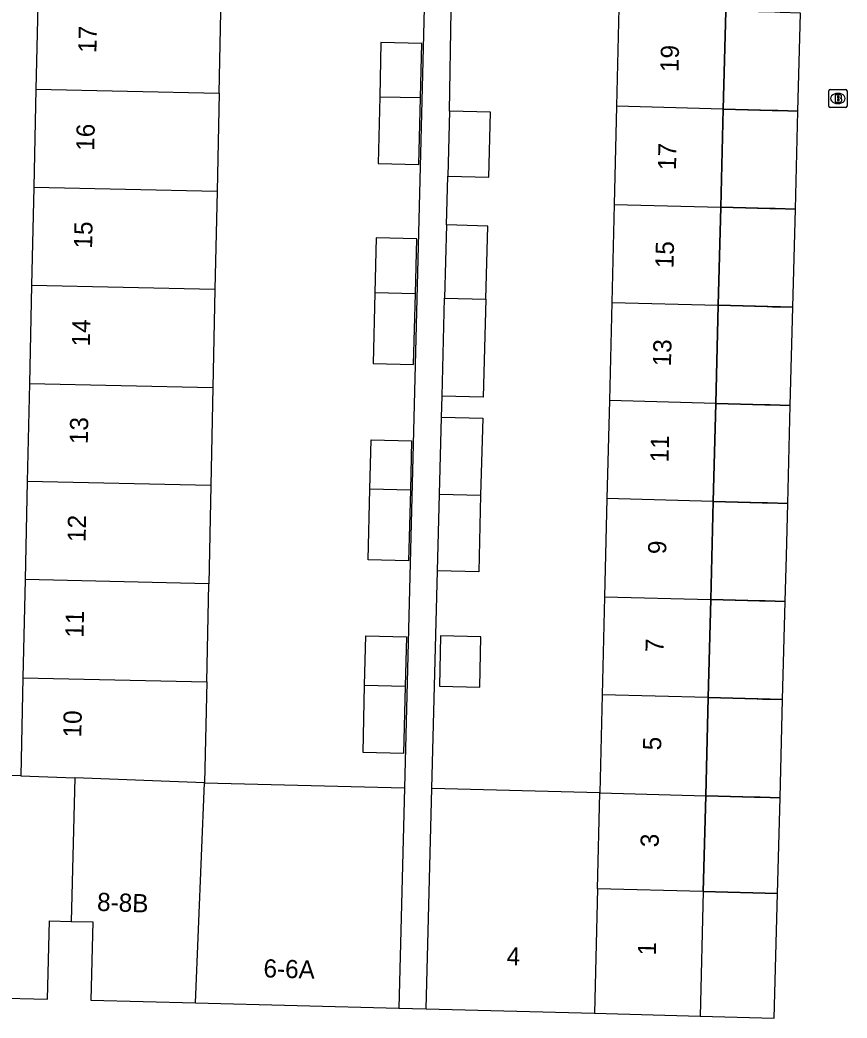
# Model space of a CAD drawing. Extents: x 160026 to 161302, y 384757 to 385701.
# Drawn here: x 160599.1 to 160644.6, y 384914.6 to 384969.5 of the extents above; entities that cross this region are included whole.
import ezdxf

# ---------------------------------------------------------------- set-up
doc = ezdxf.new("R2010")
doc.units = 0
for name, color, linetype in [('IMGEO_Brandkraan', 7, 'Continuous'), ('IMGEO_Pand', 7, 'Continuous'), ('IMGEO_Pand_nummerreeks', 7, 'Continuous'), ('IMGEO_Pand_overbouw', 7, 'Continuous'), ('IMGEO_Parkeervlak_open', 7, 'Continuous'), ('IMGEO_Voetpad_open', 7, 'Continuous')]:
    doc.layers.add(name, color=color, linetype=linetype)

msp = doc.modelspace()

# ---------------------------------------------------------------- linework, layer by layer
at = {"layer": 'IMGEO_Brandkraan'}
for p, q in [((160643.641, 384964.737), (160643.641, 384965.589)), ((160643.716, 384965.663), (160644.568, 384965.663)), ((160644.129, 384965.443), (160644.154, 384965.443)), ((160644.642, 384965.589), (160644.642, 384964.737)), ((160644.152, 384964.883), (160644.127, 384964.883)), ((160644.568, 384964.663), (160643.716, 384964.663))]:
    msp.add_line(p, q, dxfattribs=at)
for points in [[(160643.641, 384964.737), (160643.641, 384965.589)], [(160643.716, 384965.663), (160644.568, 384965.663)], [(160644.642, 384965.589), (160644.642, 384964.737)], [(160643.989, 384965.363), (160643.989, 384964.963), (160644.202, 384964.963)], [(160644.22, 384965.363), (160643.989, 384965.363)], [(160644.168, 384965.282), (160644.114, 384965.282), (160644.114, 384965.206)], [(160644.114, 384965.206), (160644.167, 384965.206)], [(160644.176, 384965.13), (160644.114, 384965.13), (160644.114, 384965.049)], [(160644.114, 384965.049), (160644.176, 384965.049)], [(160644.568, 384964.663), (160643.716, 384964.663)]]:
    msp.add_lwpolyline(points, dxfattribs=at)
for centre, radius, start, end in [((160643.718, 384965.587), 0.0765, 91.552, 178.448), ((160643.718, 384965.587), 0.0765, 91.552, 178.448), ((160644.566, 384965.587), 0.0765, 1.552, 88.448), ((160644.566, 384965.587), 0.0765, 1.552, 88.448), ((160644.169, 384965.244), 0.0379, 267.8285, 90.9355), ((160644.177, 384965.089), 0.0404, 269.8759, 90.5077), ((160644.208, 384965.214), 0.251, 268.6676, 293.5347), ((160644.224, 384965.218), 0.145, 59.4692, 91.5367), ((160644.249, 384965.265), 0.0922, 285.5137, 58.1501), ((160644.254, 384965.073), 0.105, 301.3115, 78.989), ((160643.718, 384964.739), 0.0765, 181.552, 268.448), ((160643.718, 384964.739), 0.0765, 181.552, 268.448), ((160644.566, 384964.739), 0.0765, 271.552, 358.448), ((160644.566, 384964.739), 0.0765, 271.552, 358.448)]:
    msp.add_arc(centre, radius, start, end, dxfattribs=at)
for centre, major_axis, ratio, start_param, end_param in [((160644.128, 384965.163), (-0.387, 0.002), 0.722429, 4.712389, 7.853982), ((160644.153, 384965.163), (-0.39, 0.002), 0.717154, 1.570796, 4.712389)]:
    msp.add_ellipse(centre, major_axis=major_axis, ratio=ratio, start_param=start_param, end_param=end_param, dxfattribs=at)
at = {"layer": 'IMGEO_Pand'}
for points in [[(160600.134, 384971.074), (160600.015, 384965.676)], [(160610.093, 384965.454), (160610.206, 384970.852)], [(160632.089, 384970.132), (160631.958, 384964.734)], [(160637.835, 384964.578), (160637.973, 384969.976)], [(160621.178, 384965.209), (160621.256, 384968.189), (160619, 384968.241), (160618.932, 384965.259)], [(160600.015, 384965.676), (160599.896, 384960.277)], [(160600.015, 384965.676), (160610.093, 384965.454)], [(160610.093, 384965.454), (160609.979, 384960.055)], [(160618.932, 384965.259), (160618.848, 384961.578), (160621.082, 384961.527), (160621.178, 384965.209)], [(160618.932, 384965.259), (160621.178, 384965.209)], [(160622.767, 384964.461), (160622.674, 384960.891)], [(160622.674, 384960.891), (160624.94, 384960.831), (160625.033, 384964.402), (160622.767, 384964.461)], [(160631.958, 384964.734), (160631.827, 384959.336)], [(160637.835, 384964.578), (160631.958, 384964.734)], [(160637.697, 384959.18), (160637.835, 384964.578)], [(160599.896, 384960.277), (160599.777, 384954.878)], [(160599.896, 384960.277), (160609.979, 384960.055)], [(160609.979, 384960.055), (160609.866, 384954.656)], [(160631.827, 384959.336), (160631.696, 384953.937)], [(160631.827, 384959.336), (160637.697, 384959.18)], [(160637.559, 384953.782), (160637.697, 384959.18)], [(160622.604, 384958.202), (160622.5, 384954.18)], [(160624.766, 384954.12), (160624.87, 384958.142), (160622.604, 384958.202)], [(160620.897, 384954.414), (160620.976, 384957.434), (160618.734, 384957.485), (160618.665, 384954.462)], [(160599.777, 384954.878), (160599.657, 384949.48)], [(160609.866, 384954.656), (160599.777, 384954.878)], [(160609.866, 384954.656), (160609.753, 384949.257)], [(160618.665, 384954.462), (160618.575, 384950.573), (160620.796, 384950.522), (160620.897, 384954.414)], [(160620.897, 384954.414), (160618.665, 384954.462)], [(160622.359, 384948.784), (160622.5, 384954.18)], [(160624.766, 384954.12), (160624.625, 384948.724), (160622.359, 384948.784)], [(160622.5, 384954.18), (160624.766, 384954.12)], [(160631.696, 384953.937), (160631.565, 384948.539)], [(160631.696, 384953.937), (160637.559, 384953.782)], [(160637.421, 384948.383), (160637.559, 384953.782)], [(160599.657, 384949.48), (160599.538, 384944.081)], [(160599.657, 384949.48), (160609.753, 384949.257)], [(160609.753, 384949.257), (160609.639, 384943.858)], [(160631.565, 384948.539), (160631.434, 384943.14)], [(160637.421, 384948.383), (160631.565, 384948.539)], [(160637.282, 384942.985), (160637.421, 384948.383)], [(160622.219, 384943.384), (160622.329, 384947.627)], [(160622.329, 384947.627), (160624.595, 384947.567), (160624.484, 384943.324)], [(160618.392, 384943.665), (160618.455, 384946.378), (160620.687, 384946.326), (160620.616, 384943.616)], [(160599.538, 384944.081), (160599.419, 384938.682)], [(160609.639, 384943.858), (160599.538, 384944.081)], [(160609.639, 384943.858), (160609.526, 384938.459)], [(160620.616, 384943.616), (160620.515, 384939.725), (160618.302, 384939.776), (160618.392, 384943.665)], [(160620.616, 384943.616), (160618.392, 384943.665)], [(160622.109, 384939.176), (160622.219, 384943.384)], [(160624.484, 384943.324), (160624.375, 384939.117), (160622.109, 384939.176)], [(160622.219, 384943.384), (160624.484, 384943.324)], [(160631.434, 384943.14), (160631.303, 384937.742)], [(160637.282, 384942.985), (160631.434, 384943.14)], [(160637.144, 384937.587), (160637.282, 384942.985)], [(160599.419, 384938.682), (160599.3, 384933.284)], [(160609.526, 384938.459), (160599.419, 384938.682)], [(160609.413, 384933.061), (160609.526, 384938.459)], [(160631.303, 384937.742), (160631.172, 384932.343)], [(160631.303, 384937.742), (160637.144, 384937.587)], [(160637.006, 384932.189), (160637.144, 384937.587)], [(160618.096, 384932.87), (160618.159, 384935.582), (160620.406, 384935.531), (160620.335, 384932.82)], [(160622.211, 384932.824), (160624.432, 384932.773), (160624.495, 384935.539), (160622.275, 384935.59), (160622.211, 384932.824)], [(160599.3, 384933.284), (160599.181, 384927.885)], [(160599.3, 384933.284), (160609.413, 384933.061)], [(160609.413, 384933.061), (160609.296, 384927.509)], [(160620.335, 384932.82), (160620.238, 384929.114), (160618.01, 384929.165), (160618.096, 384932.87)], [(160618.096, 384932.87), (160620.335, 384932.82)], [(160631.172, 384932.343), (160631.041, 384926.945)], [(160637.006, 384932.189), (160631.172, 384932.343)], [(160636.868, 384926.79), (160637.006, 384932.189)], [(160599.181, 384927.885), (160594.882, 384927.993)], [(160599.181, 384927.885), (160602.16, 384927.774)], [(160602.16, 384927.774), (160601.957, 384919.872)], [(160609.296, 384927.509), (160602.16, 384927.774)], [(160608.787, 384915.388), (160609.296, 384927.509)], [(160609.296, 384927.509), (160620.293, 384927.228)], [(160620.293, 384927.228), (160619.983, 384915.102)], [(160621.482, 384915.064), (160621.804, 384927.19)], [(160631.041, 384926.945), (160621.804, 384927.19)], [(160630.913, 384921.676), (160631.041, 384926.945)], [(160631.041, 384926.945), (160636.868, 384926.79)], [(160636.733, 384921.521), (160636.868, 384926.79)], [(160630.913, 384921.676), (160630.747, 384914.818)], [(160636.733, 384921.521), (160630.913, 384921.676)], [(160636.733, 384921.521), (160636.558, 384914.664)], [(160594.574, 384915.738), (160600.657, 384915.59), (160600.762, 384919.899), (160601.957, 384919.872)], [(160601.957, 384919.872), (160603.153, 384919.844), (160603.043, 384915.535), (160608.787, 384915.388)], [(160608.787, 384915.388), (160619.983, 384915.102)], [(160621.482, 384915.064), (160630.747, 384914.818)], [(160630.747, 384914.818), (160636.558, 384914.664)]]:
    msp.add_lwpolyline(points, dxfattribs=at)
at = {"layer": 'IMGEO_Pand_overbouw'}
for points in [[(160637.973, 384969.976), (160637.835, 384964.578), (160640.528, 384964.507), (160640.828, 384964.499), (160641.938, 384964.469), (160642.077, 384969.867), (160640.965, 384969.897), (160640.665, 384969.905)], [(160637.835, 384964.578), (160637.697, 384959.18), (160640.386, 384959.109), (160640.686, 384959.101), (160641.799, 384959.071), (160641.938, 384964.469), (160640.828, 384964.499), (160640.528, 384964.507)], [(160637.559, 384953.782), (160640.25, 384953.711), (160640.55, 384953.703), (160641.659, 384953.674), (160641.799, 384959.071), (160640.686, 384959.101), (160640.386, 384959.109), (160637.697, 384959.18)], [(160637.421, 384948.383), (160640.112, 384948.311), (160640.412, 384948.303), (160641.52, 384948.274), (160641.659, 384953.674), (160640.55, 384953.703), (160640.25, 384953.711), (160637.559, 384953.782)], [(160637.421, 384948.383), (160637.282, 384942.985), (160639.967, 384942.914), (160640.267, 384942.906), (160641.38, 384942.876), (160641.52, 384948.274), (160640.412, 384948.303), (160640.112, 384948.311)], [(160637.282, 384942.985), (160637.144, 384937.587), (160639.834, 384937.516), (160640.134, 384937.508), (160641.24, 384937.478), (160641.306, 384939.992), (160641.38, 384942.876), (160640.267, 384942.906), (160639.967, 384942.914)], [(160637.006, 384932.189), (160639.692, 384932.118), (160639.992, 384932.11), (160641.099, 384932.081), (160641.24, 384937.478), (160640.134, 384937.508), (160639.834, 384937.516), (160637.144, 384937.587)], [(160637.006, 384932.189), (160636.868, 384926.79), (160639.557, 384926.718), (160639.857, 384926.71), (160640.957, 384926.681), (160641.099, 384932.081), (160639.992, 384932.11), (160639.692, 384932.118)], [(160636.733, 384921.521), (160640.819, 384921.412), (160640.957, 384926.681), (160639.857, 384926.71), (160639.557, 384926.718), (160636.868, 384926.79)], [(160640.819, 384921.412), (160636.733, 384921.521), (160636.558, 384914.664), (160640.64, 384914.557)]]:
    msp.add_lwpolyline(points, close=True, dxfattribs=at)
at = {"layer": 'IMGEO_Parkeervlak_open'}
for points in [[(160641.938, 384964.469), (160642.077, 384969.867)], [(160641.938, 384964.469), (160637.835, 384964.578)], [(160641.799, 384959.071), (160641.938, 384964.469)], [(160641.799, 384959.071), (160637.697, 384959.18)], [(160641.659, 384953.674), (160641.799, 384959.071)], [(160641.659, 384953.674), (160637.559, 384953.782)], [(160641.52, 384948.274), (160641.659, 384953.674)], [(160641.52, 384948.274), (160637.421, 384948.383)], [(160641.38, 384942.876), (160641.52, 384948.274)], [(160641.38, 384942.876), (160637.282, 384942.985)], [(160641.24, 384937.478), (160641.306, 384939.992), (160641.38, 384942.876)], [(160641.24, 384937.478), (160637.144, 384937.587)], [(160641.099, 384932.081), (160641.24, 384937.478)], [(160641.099, 384932.081), (160637.006, 384932.189)], [(160640.957, 384926.681), (160641.099, 384932.081)], [(160640.957, 384926.681), (160636.868, 384926.79)], [(160640.819, 384921.412), (160640.957, 384926.681)], [(160640.819, 384921.412), (160636.733, 384921.521)], [(160636.558, 384914.664), (160640.64, 384914.557), (160640.819, 384921.412)]]:
    msp.add_lwpolyline(points, dxfattribs=at)
at = {"layer": 'IMGEO_Voetpad_open'}
for points in [[(160622.202, 385002.873), (160620.293, 384927.228)], [(160622.767, 384964.461), (160622.948, 384975.56)], [(160622.604, 384958.202), (160622.674, 384960.891)], [(160622.329, 384947.627), (160622.359, 384948.784)], [(160621.804, 384927.19), (160622.109, 384939.176)], [(160619.983, 384915.102), (160621.482, 384915.064)]]:
    msp.add_lwpolyline(points, dxfattribs=at)

# ---------------------------------------------------------------- texts
at = {"layer": 'IMGEO_Pand_nummerreeks'}
for s, rotation, p in [('17', 88.7365, (160603.339, 384967.659)), ('19', 88.5343, (160635.366, 384966.606)), ('16', 88.7365, (160603.221, 384962.277)), ('17', 88.5343, (160635.228, 384961.208)), ('15', 88.7365, (160603.102, 384956.895)), ('15', 88.5343, (160635.09, 384955.81)), ('14', 88.7365, (160602.983, 384951.513)), ('13', 88.5343, (160634.952, 384950.412)), ('13', 88.7365, (160602.865, 384946.131)), ('11', 88.5343, (160634.817, 384945.127)), ('12', 88.7365, (160602.746, 384940.746)), ('9', 88.5343, (160634.688, 384940.075)), ('11', 88.7365, (160602.629, 384935.481)), ('7', 88.5343, (160634.549, 384934.677)), ('10', 88.7365, (160602.508, 384929.989)), ('5', 88.5343, (160634.411, 384929.279)), ('3', 88.5343, (160634.275, 384923.945)), ('8-8B', 358.0019, (160603.366, 384920.459)), ('4', 358.4802, (160625.905, 384917.467)), ('1', 88.5343, (160634.123, 384917.996)), ('6-6A', 358.3384, (160612.524, 384916.799))]:
    msp.add_text(s, height=1, rotation=rotation, dxfattribs=at).set_placement(p)

doc.saveas('drawing.dxf')
